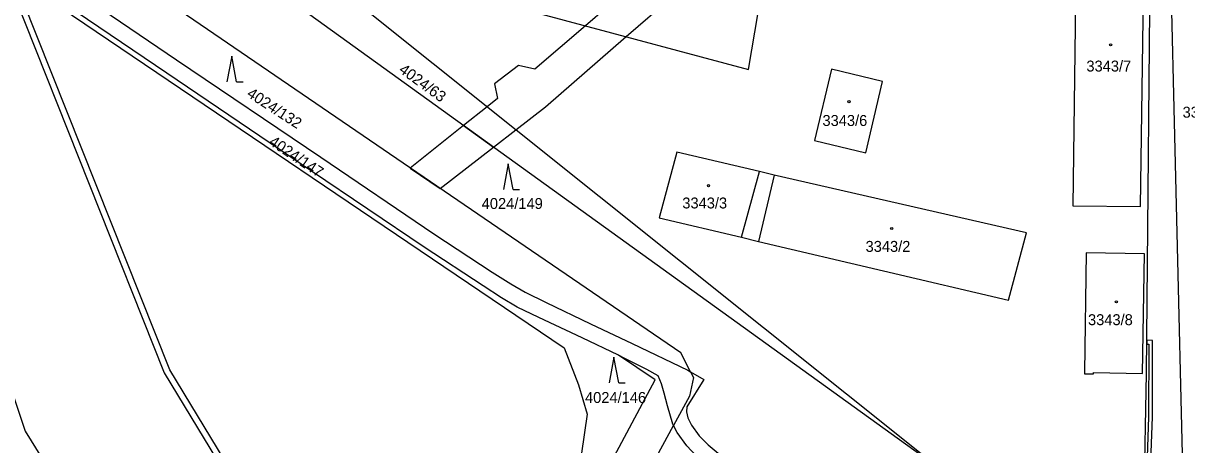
# Model space of a CAD drawing. Extents: x -869103 to -863415, y -1015889 to -1012477.
# Drawn here: x -867526.7 to -867346.1, y -1014198.2 to -1014132.7 of the extents above; entities that cross this region are included whole.
import ezdxf

# ---------------------------------------------------------------- set-up
doc = ezdxf.new("R2010")
doc.units = 0
for name, color, linetype in [('Hranice parcel', 7, 'Continuous'), ('Parcelní čísla', 7, 'Continuous'), ('Vnitřní kresba', 7, 'Continuous'), ('Věcná břemena k části', 7, 'Continuous'), ('Značky budov', 7, 'Continuous'), ('Značky kultur', 7, 'Continuous')]:
    doc.layers.add(name, color=color, linetype=linetype)

msp = doc.modelspace()

# ---------------------------------------------------------------- linework, layer by layer
at = {"layer": 'Hranice parcel'}
for p, q in [((-867386.08, -1014200.63), (-867478.76, -1014126.47)), ((-867410.15, -1014156.31), (-867412.59, -1014166.61))]:
    msp.add_line(p, q, dxfattribs=at)
for points in [[(-867404.89, -1014051.86), (-867402.36, -1014053.44), (-867399.28, -1014056.41), (-867372.84, -1014085), (-867354.01, -1014105.52), (-867350.75, -1014110.43), (-867348.88, -1014115.78), (-867346.67, -1014206.09), (-867346.48, -1014220.64), (-867346.45, -1014223), (-867346.35, -1014230.23)], [(-867470.03, -1014119.16), (-867471.34, -1014124.52), (-867414.13, -1014139.92), (-867402.3, -1014069.99)], [(-867352.76, -1014206.28), (-867352.37, -1014187.12), (-867351.7, -1014113.57)], [(-867423.14, -1014186.86), (-867424.67, -1014183.92), (-867526.52, -1014114.25)], [(-867532.83, -1014117.01), (-867531.95, -1014118.16), (-867531.12, -1014118.93), (-867528.5, -1014120.67), (-867528.2, -1014121.04), (-867527.69, -1014121.54), (-867502.93, -1014138.41), (-867480.5, -1014153.53), (-867462.98, -1014165.42), (-867453.94, -1014171.4), (-867451.05, -1014173.18), (-867448.83, -1014174.48), (-867445.54, -1014176.11), (-867438.67, -1014179.38), (-867432.19, -1014182.43), (-867423.56, -1014186.62), (-867423.14, -1014186.86)], [(-867363.8, -1014161.08), (-867353.32, -1014161.16), (-867352.69, -1014117.45), (-867363.25, -1014117.32), (-867363.8, -1014161.08)], [(-867439.97, -1014181.57), (-867446.71, -1014178.43), (-867450.05, -1014176.79), (-867452.47, -1014175.37), (-867455.33, -1014173.52), (-867464.46, -1014167.51), (-867481.98, -1014155.72), (-867504.42, -1014140.46), (-867529.03, -1014123.76), (-867529.71, -1014123.41), (-867530.13, -1014123.33), (-867533.3, -1014121.29), (-867534.74, -1014120.62), (-867535.55, -1014120.72), (-867536.19, -1014121.16), (-867537.08, -1014122.55)], [(-867537.08, -1014122.55), (-867526.93, -1014129.13), (-867524.63, -1014127.68), (-867442.73, -1014183.11), (-867440.53, -1014188.89), (-867439.16, -1014193.45), (-867440.52, -1014202.71), (-867471.4, -1014261.46), (-867474.34, -1014263.47), (-867481.6, -1014267.89)], [(-867386.08, -1014200.63), (-867386.28, -1014200.6), (-867482.2, -1014131.44)], [(-867401.28, -1014139.85), (-867403.92, -1014150.94), (-867395.93, -1014152.84), (-867393.34, -1014141.8), (-867401.28, -1014139.85)], [(-867531.69, -1014149.02), (-867530.66, -1014167.35), (-867530.58, -1014177.34), (-867529.41, -1014187.05), (-867526.41, -1014196.08), (-867511.03, -1014220.87), (-867500.69, -1014237.91), (-867489.12, -1014254.46), (-867483.53, -1014263.16), (-867481.6, -1014267.89)], [(-867410.15, -1014156.31), (-867412.43, -1014155.77), (-867425.25, -1014152.77), (-867428.03, -1014162.94), (-867415.21, -1014165.97), (-867412.59, -1014166.61)], [(-867412.59, -1014166.61), (-867373.81, -1014175.74), (-867371, -1014165.25), (-867410.15, -1014156.31)], [(-867361.74, -1014168.4), (-867361.98, -1014186.93), (-867361.99, -1014187.16), (-867360.61, -1014187.18), (-867360.61, -1014186.98), (-867353, -1014187.09), (-867352.67, -1014168.53), (-867361.74, -1014168.4)], [(-867433.33, -1014184.77), (-867434.32, -1014184.29), (-867439.97, -1014181.57)], [(-867425.77, -1014195.2), (-867425.9, -1014194.96), (-867426.74, -1014192.12), (-867427.23, -1014190.17), (-867427.66, -1014188.74), (-867428.18, -1014187.48), (-867429.93, -1014186.48), (-867433.33, -1014184.77)], [(-867423.14, -1014186.86), (-867422.7, -1014187.71), (-867423.3, -1014190.64), (-867425.77, -1014195.2)], [(-867423.14, -1014186.86), (-867421.08, -1014188.04), (-867423.73, -1014192.28), (-867423.75, -1014193.09), (-867423.57, -1014194), (-867422.99, -1014195.16), (-867421.78, -1014196.78), (-867420.41, -1014198.2), (-867418.83, -1014199.49), (-867417.19, -1014200.61), (-867417.07, -1014200.7), (-867412.24, -1014203.37), (-867410.53, -1014204.05), (-867408.83, -1014204.62), (-867406.95, -1014205.13), (-867405.09, -1014205.45), (-867401.27, -1014205.89), (-867399.03, -1014206.24), (-867396.98, -1014206.73), (-867392.17, -1014208.37), (-867387.19, -1014211.2)], [(-867457.97, -1014259.12), (-867457.14, -1014256.96), (-867458.82, -1014256.14), (-867425.77, -1014195.2)], [(-867390.45, -1014212.05), (-867390.81, -1014211.85), (-867391.67, -1014211.39), (-867393.98, -1014210.37), (-867397.78, -1014209.1), (-867399.44, -1014208.7), (-867401.72, -1014208.37), (-867405.65, -1014207.87), (-867407.64, -1014207.52), (-867409.56, -1014207), (-867411.45, -1014206.36), (-867413.32, -1014205.62), (-867413.42, -1014205.5), (-867418.26, -1014202.82), (-867418.39, -1014202.8), (-867420.29, -1014201.51), (-867422.26, -1014199.89), (-867423.71, -1014198.36), (-867425.2, -1014196.3), (-867425.77, -1014195.2)]]:
    msp.add_lwpolyline(points, dxfattribs=at)
at = {"layer": 'Vnitřní kresba'}
for p, q in [((-867415.21, -1014165.97), (-867412.43, -1014155.77)), ((-867428.65, -1014188.12), (-867434.32, -1014184.29)), ((-867436.84, -1014203.45), (-867428.65, -1014188.12))]:
    msp.add_line(p, q, dxfattribs=at)
at = {"layer": 'Věcná břemena k části'}
for points in [[(-867449.86, -1014139.27), (-867453.59, -1014142.14), (-867453.08, -1014144.41), (-867454.71, -1014145.71), (-867458.37, -1014148.62), (-867453.72, -1014151.97), (-867450.25, -1014149.28), (-867445.63, -1014145.7), (-867433.14, -1014134.8), (-867426.06, -1014128.62), (-867430.66, -1014127.63), (-867431.45, -1014131.23), (-867436.06, -1014130.25), (-867439.42, -1014133.11), (-867447.32, -1014139.84)], [(-867504.84, -1014187.01), (-867465.98, -1014251.15), (-867465.44, -1014250.12), (-867503.94, -1014186.56), (-867526.79, -1014129.04), (-867526.93, -1014129.13), (-867528.12, -1014128.36)], [(-867458.37, -1014148.62), (-867466.65, -1014155.21), (-867462, -1014158.39), (-867453.72, -1014151.97)], [(-867352.32, -1014181.95), (-867352.33, -1014182.55), (-867352.03, -1014182.56), (-867352.05, -1014193.82), (-867352.5, -1014206.3), (-867352.69, -1014220.62), (-867352.72, -1014222.58), (-867352.68, -1014231.15), (-867352.16, -1014232.72), (-867351.03, -1014252.17), (-867351.98, -1014252.17), (-867351.96, -1014252.79), (-867351.47, -1014252.97), (-867351.22, -1014252.97), (-867350.41, -1014252.48), (-867351.56, -1014232.58), (-867352.08, -1014231.06), (-867352.13, -1014223.6), (-867352.09, -1014220.62), (-867351.9, -1014206.32), (-867351.45, -1014193.83), (-867351.43, -1014181.98)]]:
    msp.add_lwpolyline(points, close=True, dxfattribs=at)
at = {"layer": 'Značky budov'}
for centre in [(-867357.95, -1014136.08), (-867398.57, -1014144.92), (-867420.36, -1014157.95), (-867391.92, -1014164.6), (-867357.06, -1014175.99)]:
    msp.add_circle(centre, 0.175, dxfattribs=at)
at = {"layer": 'Značky kultur'}
for p, q in [((-867494.34, -1014137.84), (-867495.09, -1014141.84)), ((-867493.59, -1014141.84), (-867494.34, -1014137.84)), ((-867493.59, -1014141.84), (-867492.59, -1014141.84)), ((-867451.43, -1014154.57), (-867452.18, -1014158.57)), ((-867450.68, -1014158.57), (-867451.43, -1014154.57)), ((-867450.68, -1014158.57), (-867449.68, -1014158.57)), ((-867435.04, -1014184.57), (-867435.79, -1014188.57)), ((-867434.29, -1014188.57), (-867435.04, -1014184.57)), ((-867434.29, -1014188.57), (-867433.29, -1014188.57))]:
    msp.add_line(p, q, dxfattribs=at)

# ---------------------------------------------------------------- texts
at = {"layer": 'Parcelní čísla'}
for s, p in [('3343/7', (-867361.71, -1014140.23)), ('3344/1', (-867346.78, -1014147.39)), ('3343/6', (-867402.67, -1014148.68)), ('4024/149', (-867455.55, -1014161.57)), ('3343/3', (-867424.42, -1014161.49)), ('3343/2', (-867395.98, -1014168.23)), ('3343/8', (-867361.46, -1014179.61)), ('4024/146', (-867439.52, -1014191.69))]:
    msp.add_text(s, height=1.7, dxfattribs=at).set_placement(p)
for s, rotation, p in [('4024/63', 324, (-867468.53, -1014140.25)), ('4024/132', 327, (-867492.13, -1014144.03)), ('4024/147', 326, (-867488.7, -1014151.48))]:
    msp.add_text(s, height=1.7, rotation=rotation, dxfattribs=at).set_placement(p)

doc.saveas('drawing.dxf')
